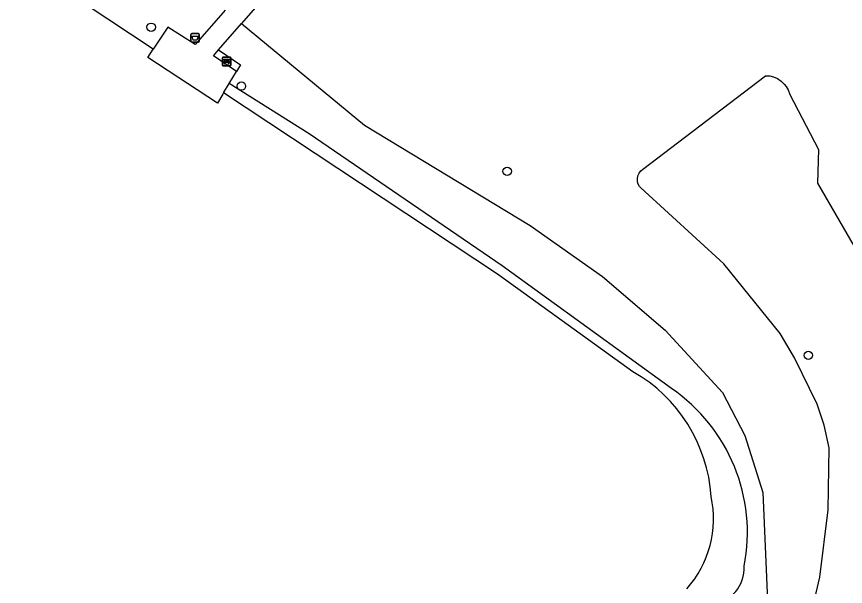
# Model space of a CAD drawing. Extents: x 161258 to 161838, y 380836 to 381727.
# Drawn here: x 161282.6 to 161379.4, y 381591.6 to 381658.1 of the extents above; entities that cross this region are included whole.
import ezdxf

# ---------------------------------------------------------------- set-up
doc = ezdxf.new("R2010")
doc.units = 0
for name, color, linetype in [('IMGEO_Afvalbak', 7, 'Continuous'), ('IMGEO_Bank', 7, 'Continuous'), ('IMGEO_Boom', 7, 'Continuous'), ('IMGEO_Gemengd_bos', 7, 'Continuous'), ('IMGEO_Groenvoorziening', 7, 'Continuous'), ('IMGEO_Voetpad_gesloten', 7, 'Continuous'), ('IMGEO_Voetpad_open', 7, 'Continuous'), ('IMGEO_Waterloop', 7, 'Continuous')]:
    doc.layers.add(name, color=color, linetype=linetype)

msp = doc.modelspace()

# ---------------------------------------------------------------- linework, layer by layer
at = {"layer": 'IMGEO_Afvalbak'}
for p, q in [((161302.968, 381655.254), (161302.968, 381656.054)), ((161302.968, 381656.054), (161302.968, 381655.254)), ((161303.068, 381656.154), (161303.858, 381656.154)), ((161303.858, 381656.154), (161303.068, 381656.154)), ((161303.958, 381656.054), (161303.958, 381655.254)), ((161303.958, 381655.254), (161303.958, 381656.054)), ((161303.858, 381655.154), (161303.068, 381655.154)), ((161303.068, 381655.154), (161303.858, 381655.154))]:
    msp.add_line(p, q, dxfattribs=at)
msp.add_lwpolyline([(161303.111, 381655.868), (161303.815, 381655.868), (161303.666, 381655.398), (161303.26, 381655.398), (161303.111, 381655.868)], dxfattribs=at)
for centre, start, end in [((161303.068, 381656.054), 90, 180), ((161303.068, 381656.054), 90, 180), ((161303.858, 381656.054), 0, 90), ((161303.858, 381656.054), 360, 90), ((161303.068, 381655.254), 180, 270), ((161303.068, 381655.254), 180, 270), ((161303.858, 381655.254), 270, 0), ((161303.858, 381655.254), 270, 0)]:
    msp.add_arc(centre, 0.1, start, end, dxfattribs=at)
at = {"layer": 'IMGEO_Bank'}
for p, q in [((161306.65, 381652.479), (161306.65, 381653.32)), ((161306.65, 381653.32), (161306.65, 381652.479)), ((161306.725, 381653.404), (161307.566, 381653.404)), ((161307.566, 381653.404), (161306.725, 381653.404)), ((161306.959, 381652.91), (161306.959, 381653.016)), ((161307.003, 381653.016), (161307.003, 381652.91)), ((161307.291, 381653.022), (161307.009, 381653.022)), ((161307.297, 381652.91), (161307.297, 381653.016)), ((161307.341, 381653.016), (161307.341, 381652.91)), ((161307.65, 381653.329), (161307.65, 381652.488)), ((161307.65, 381652.488), (161307.65, 381653.329)), ((161307.575, 381652.404), (161306.734, 381652.404)), ((161306.734, 381652.404), (161307.575, 381652.404)), ((161307.347, 381652.802), (161306.954, 381652.802)), ((161307.009, 381652.904), (161307.291, 381652.904))]:
    msp.add_line(p, q, dxfattribs=at)
for points in [[(161306.953, 381653.022), (161306.867, 381653.022), (161306.867, 381653.183), (161307.43, 381653.183), (161307.43, 381653.022), (161307.347, 381653.022)], [(161306.897, 381652.802), (161306.755, 381652.802), (161306.867, 381652.904), (161306.953, 381652.904)], [(161306.947, 381652.795), (161306.947, 381652.588), (161306.904, 381652.588), (161306.904, 381652.795)], [(161307.347, 381652.904), (161307.43, 381652.904), (161307.542, 381652.802), (161307.403, 381652.802)], [(161307.397, 381652.795), (161307.397, 381652.588), (161307.353, 381652.588), (161307.353, 381652.795)]]:
    msp.add_lwpolyline(points, dxfattribs=at)
for centre, radius, start, end in [((161306.728, 381653.326), 0.0779, 92.4484, 184.28452), ((161306.728, 381653.326), 0.0779, 92.4484, 184.28452), ((161306.952, 381653.015), 0.00671, 2.89567, 87.10433), ((161307.009, 381653.015), 0.00671, 92.89567, 177.10433), ((161307.291, 381653.015), 0.00671, 2.89567, 87.10433), ((161307.348, 381653.015), 0.00671, 92.89567, 177.10433), ((161307.572, 381653.326), 0.0779, 2.4484, 94.28452), ((161307.572, 381653.326), 0.0779, 2.4484, 94.28452), ((161306.728, 381652.482), 0.0779, 182.4484, 274.28452), ((161306.728, 381652.482), 0.0779, 182.4484, 274.28452), ((161306.897, 381652.795), 0.00671, 2.89567, 87.10433), ((161306.954, 381652.795), 0.00671, 92.89567, 177.10433), ((161306.952, 381652.911), 0.00671, 272.89567, 357.10433), ((161307.009, 381652.911), 0.00671, 182.89567, 267.10433), ((161307.291, 381652.911), 0.00671, 272.89567, 357.10433), ((161307.348, 381652.911), 0.00671, 182.89567, 267.10433), ((161307.346, 381652.795), 0.00671, 2.89567, 87.10433), ((161307.403, 381652.795), 0.00671, 92.89567, 177.10433), ((161307.572, 381652.482), 0.0779, 272.4484, 4.28452), ((161307.572, 381652.482), 0.0779, 272.4484, 4.28452)]:
    msp.add_arc(centre, radius, start, end, dxfattribs=at)
at = {"layer": 'IMGEO_Boom'}
for centre in [(161298.334, 381656.898), (161308.88, 381650.028), (161339.922, 381640.078), (161375.1, 381618.591)]:
    msp.add_circle(centre, 0.489, dxfattribs=at)
at = {"layer": 'IMGEO_Gemengd_bos'}
for points in [[(161375.587, 381589.035), (161376.451, 381592.67), (161377.402, 381600.533), (161377.53, 381607.797), (161376.937, 381610.423), (161376.129, 381612.897), (161373.483, 381618.297), (161371.798, 381621.135), (161365.228, 381629.277), (161355.529, 381638.155), (161355.389, 381638.323), (161355.231, 381638.581), (161355.145, 381638.868), (161355.131, 381639.213), (161355.188, 381639.551), (161355.332, 381639.86), (161355.533, 381640.118), (161355.736, 381640.301), (161370.089, 381651.246), (161370.593, 381651.215), (161371.017, 381651.107), (161371.49, 381650.906), (161371.921, 381650.619), (161372.273, 381650.274), (161372.517, 381649.972)], [(161372.517, 381649.972), (161372.746, 381649.584), (161372.936, 381649.047), (161376.273, 381642.612), (161376.186, 381638.709), (161382.181, 381628.334)]]:
    msp.add_lwpolyline(points, dxfattribs=at)
at = {"layer": 'IMGEO_Groenvoorziening'}
for points in [[(161308.899, 381657.34), (161323.248, 381645.463), (161342.599, 381633.765), (161351.063, 381627.808), (161358.392, 381621.525), (161365.093, 381614.244), (161367.696, 381609.218), (161369.804, 381602.566), (161370.364, 381589.068), (161368.045, 381579.46), (161365.828, 381572.142), (161359.235, 381542.5), (161358.088, 381525.588)], [(161359.115, 381614.714), (161339.33, 381629.052), (161316.79, 381644.451), (161307.459, 381650.322)]]:
    msp.add_lwpolyline(points, dxfattribs=at)
for centre, radius, start, end in [((161347.605, 381597.897), 20.379, 348.92178, 55.61091), ((161363.246, 381593.778), 4.363, 278.73037, 2.6618)]:
    msp.add_arc(centre, radius, start, end, dxfattribs=at)
at = {"layer": 'IMGEO_Voetpad_gesloten'}
for points in [[(161332.497, 381684.358), (161308.899, 381657.34)], [(161306.987, 381658.906), (161303.479, 381654.882), (161300.268, 381656.901), (161298.587, 381654.355)], [(161306.202, 381654.253), (161308.899, 381657.34)], [(161306.802, 381649.237), (161306.714, 381649.091), (161306.081, 381648.044), (161297.935, 381653.368), (161298.587, 381654.355)], [(161308.313, 381651.734), (161305.61, 381653.575), (161306.202, 381654.253)], [(161307.459, 381650.322), (161308.313, 381651.734)], [(161306.802, 381649.237), (161307.459, 381650.322)]]:
    msp.add_lwpolyline(points, dxfattribs=at)
at = {"layer": 'IMGEO_Voetpad_open'}
msp.add_lwpolyline([(161306.202, 381654.253), (161308.779, 381652.505), (161308.313, 381651.734)], dxfattribs=at)
at = {"layer": 'IMGEO_Waterloop'}
for points in [[(161298.587, 381654.355), (161282.689, 381664.907), (161282.614, 381665.297), (161282.962, 381665.687), (161282.957, 381665.86), (161286.823, 381665.962), (161286.762, 381667.996), (161282.899, 381667.895), (161282.898, 381668.059)], [(161354.62, 381616.682), (161338.783, 381628.073), (161306.802, 381649.237)]]:
    msp.add_lwpolyline(points, dxfattribs=at)
for centre, radius, start, end in [((161345.644, 381600.911), 18.146, 3.7618, 60.35346), ((161351.698, 381599.518), 12.327, 318.45679, 12.09907)]:
    msp.add_arc(centre, radius, start, end, dxfattribs=at)

doc.saveas('drawing.dxf')
